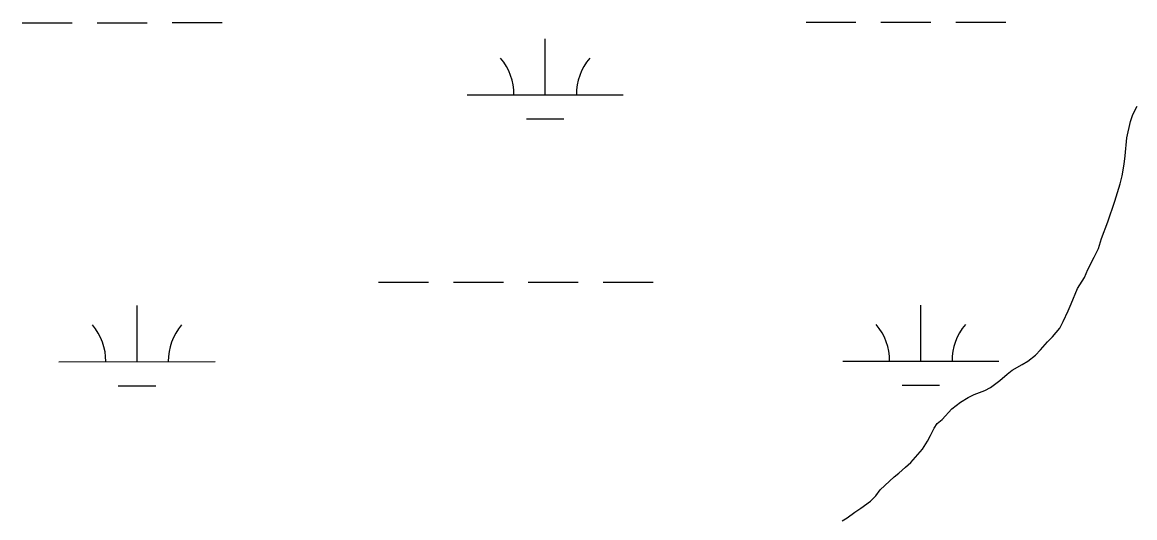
# Model space of a CAD drawing. Extents: x 3279314 to 3317160, y 734079 to 759431.
# Drawn here: x 3313718 to 3314430, y 741573 to 741891 of the extents above; entities that cross this region are included whole.
import ezdxf

# ---------------------------------------------------------------- set-up
doc = ezdxf.new("R2010")
doc.units = 0
for name, color, linetype in [('V-SITE-VEGE', 7, 'Continuous'), ('V-TOPO-SHOR', 7, 'Continuous'), ('V-WETL-SWMP', 7, 'Continuous')]:
    doc.layers.add(name, color=color, linetype=linetype)

msp = doc.modelspace()

# ---------------------------------------------------------------- linework, layer by layer
at = {"layer": 'V-SITE-VEGE'}
for p, q in [((3314430.33, 741834.18), (3314431.85, 741836.95)), ((3314427.52, 741827.19), (3314428.81, 741831.09)), ((3314428.81, 741831.09), (3314429.42, 741832.02)), ((3314429.42, 741832.02), (3314430.33, 741834.18)), ((3314425.26, 741816.81), (3314427.52, 741827.19)), ((3314424.3, 741805.13), (3314425.26, 741816.81)), ((3314422.37, 741792.47), (3314423.66, 741799.93)), ((3314423.66, 741799.93), (3314424.3, 741805.13)), ((3314417.53, 741776.24), (3314421.08, 741787.27)), ((3314421.08, 741787.27), (3314422.37, 741792.47)), ((3314413, 741762.93), (3314417.53, 741776.24)), ((3314409.12, 741752.22), (3314413, 741762.93)), ((3314407.18, 741745.73), (3314409.12, 741752.22)), ((3314404.27, 741740.21), (3314407.18, 741745.73)), ((3314400.38, 741732.42), (3314404.27, 741740.21)), ((3314398.12, 741727.22), (3314400.38, 741732.42)), ((3314393.59, 741720.08), (3314398.12, 741727.22)), ((3314389.71, 741710.34), (3314393.59, 741720.08)), ((3314387.76, 741705.8), (3314389.71, 741710.34)), ((3314384.53, 741698.98), (3314387.76, 741705.8)), ((3314377.73, 741689.23), (3314382.26, 741694.75)), ((3314382.26, 741694.75), (3314384.53, 741698.98)), ((3314369.95, 741680.79), (3314374.49, 741685.98)), ((3314374.49, 741685.98), (3314377.73, 741689.23)), ((3314366.71, 741677.54), (3314369.95, 741680.79)), ((3314358.28, 741671.36), (3314361.85, 741673.64)), ((3314361.85, 741673.64), (3314366.71, 741677.54)), ((3314344.02, 741661.29), (3314348.56, 741665.19)), ((3314348.56, 741665.19), (3314351.8, 741667.79)), ((3314351.8, 741667.79), (3314358.28, 741671.36)), ((3314337.86, 741656.74), (3314344.02, 741661.29)), ((3314323.59, 741650.23), (3314327.48, 741652.18)), ((3314327.48, 741652.18), (3314334.29, 741654.78)), ((3314334.29, 741654.78), (3314337.86, 741656.74)), ((3314313.22, 741643.08), (3314318.73, 741647.3)), ((3314318.73, 741647.3), (3314323.59, 741650.23)), ((3314303.82, 741633.66), (3314307.06, 741636.26)), ((3314307.06, 741636.26), (3314313.22, 741643.08)), ((3314299.61, 741625.86), (3314301.88, 741630.73)), ((3314301.88, 741630.73), (3314303.82, 741633.66)), ((3314294.43, 741617.1), (3314297.67, 741622.29)), ((3314297.67, 741622.29), (3314299.61, 741625.86)), ((3314286.98, 741608.65), (3314294.43, 741617.1)), ((3314283.42, 741605.73), (3314286.98, 741608.65)), ((3314276.29, 741599.55), (3314279.2, 741601.83)), ((3314279.2, 741601.83), (3314283.42, 741605.73)), ((3314267.21, 741591.11), (3314276.29, 741599.55)), ((3314261.06, 741583.96), (3314264.62, 741587.21)), ((3314264.62, 741587.21), (3314267.21, 741591.11)), ((3314251.01, 741576.81), (3314254.9, 741579.41)), ((3314254.9, 741579.41), (3314261.06, 741583.96)), ((3314242.9, 741571.28), (3314246.14, 741573.23)), ((3314246.14, 741573.23), (3314251.01, 741576.81))]:
    msp.add_line(p, q, dxfattribs=at)
at = {"layer": 'V-TOPO-SHOR'}
for p, q in [((3314430.33, 741834.18), (3314431.85, 741836.95)), ((3314427.52, 741827.19), (3314428.81, 741831.09)), ((3314428.81, 741831.09), (3314429.42, 741832.02)), ((3314429.42, 741832.02), (3314430.33, 741834.18)), ((3314425.26, 741816.81), (3314427.52, 741827.19)), ((3314424.3, 741805.13), (3314425.26, 741816.81)), ((3314422.37, 741792.47), (3314423.66, 741799.93)), ((3314423.66, 741799.93), (3314424.3, 741805.13)), ((3314417.53, 741776.24), (3314421.08, 741787.27)), ((3314421.08, 741787.27), (3314422.37, 741792.47)), ((3314413, 741762.93), (3314417.53, 741776.24)), ((3314409.12, 741752.22), (3314413, 741762.93)), ((3314407.18, 741745.73), (3314409.12, 741752.22)), ((3314404.27, 741740.21), (3314407.18, 741745.73)), ((3314400.38, 741732.42), (3314404.27, 741740.21)), ((3314398.12, 741727.22), (3314400.38, 741732.42)), ((3314393.59, 741720.08), (3314398.12, 741727.22)), ((3314389.71, 741710.34), (3314393.59, 741720.08)), ((3314387.76, 741705.8), (3314389.71, 741710.34)), ((3314384.53, 741698.98), (3314387.76, 741705.8)), ((3314377.73, 741689.23), (3314382.26, 741694.75)), ((3314382.26, 741694.75), (3314384.53, 741698.98)), ((3314369.95, 741680.79), (3314374.49, 741685.98)), ((3314374.49, 741685.98), (3314377.73, 741689.23)), ((3314366.71, 741677.54), (3314369.95, 741680.79)), ((3314358.28, 741671.36), (3314361.85, 741673.64)), ((3314361.85, 741673.64), (3314366.71, 741677.54)), ((3314344.02, 741661.29), (3314348.56, 741665.19)), ((3314348.56, 741665.19), (3314351.8, 741667.79)), ((3314351.8, 741667.79), (3314358.28, 741671.36)), ((3314337.86, 741656.74), (3314344.02, 741661.29)), ((3314323.59, 741650.23), (3314327.48, 741652.18)), ((3314327.48, 741652.18), (3314334.29, 741654.78)), ((3314334.29, 741654.78), (3314337.86, 741656.74)), ((3314313.22, 741643.08), (3314318.73, 741647.3)), ((3314318.73, 741647.3), (3314323.59, 741650.23)), ((3314303.82, 741633.66), (3314307.06, 741636.26)), ((3314307.06, 741636.26), (3314313.22, 741643.08)), ((3314299.61, 741625.86), (3314301.88, 741630.73)), ((3314301.88, 741630.73), (3314303.82, 741633.66)), ((3314294.43, 741617.1), (3314297.67, 741622.29)), ((3314297.67, 741622.29), (3314299.61, 741625.86)), ((3314286.98, 741608.65), (3314294.43, 741617.1)), ((3314283.42, 741605.73), (3314286.98, 741608.65)), ((3314276.29, 741599.55), (3314279.2, 741601.83)), ((3314279.2, 741601.83), (3314283.42, 741605.73)), ((3314267.21, 741591.11), (3314276.29, 741599.55)), ((3314261.06, 741583.96), (3314264.62, 741587.21)), ((3314264.62, 741587.21), (3314267.21, 741591.11)), ((3314251.01, 741576.81), (3314254.9, 741579.41)), ((3314254.9, 741579.41), (3314261.06, 741583.96)), ((3314242.9, 741571.28), (3314246.14, 741573.23)), ((3314246.14, 741573.23), (3314251.01, 741576.81))]:
    msp.add_line(p, q, dxfattribs=at)
at = {"layer": 'V-WETL-SWMP'}
for p, q in [((3313717.9, 741890.51), (3313749.9, 741890.53)), ((3313765.9, 741890.54), (3313797.9, 741890.55)), ((3313813.9, 741890.56), (3313845.9, 741890.58)), ((3314219.81, 741890.77), (3314251.81, 741890.79)), ((3314267.81, 741890.79), (3314299.81, 741890.81)), ((3314315.81, 741890.82), (3314347.81, 741890.83)), ((3314052.77, 741844.25), (3314052.75, 741880.25)), ((3314002.77, 741844.23), (3314102.77, 741844.28)), ((3314430.33, 741834.17), (3314431.85, 741836.95)), ((3314430.33, 741834.17), (3314431.85, 741836.95)), ((3314040.78, 741828.82), (3314064.78, 741828.83)), ((3314427.52, 741827.19), (3314428.81, 741831.09)), ((3314427.52, 741827.19), (3314428.81, 741831.09)), ((3314428.81, 741831.09), (3314429.42, 741832.01)), ((3314428.81, 741831.09), (3314429.42, 741832.01)), ((3314429.42, 741832.01), (3314430.33, 741834.17)), ((3314429.42, 741832.01), (3314430.33, 741834.17)), ((3314425.26, 741816.81), (3314427.52, 741827.19)), ((3314425.26, 741816.81), (3314427.52, 741827.19)), ((3314424.3, 741805.12), (3314425.26, 741816.81)), ((3314424.3, 741805.12), (3314425.26, 741816.81)), ((3314422.37, 741792.47), (3314423.66, 741799.93)), ((3314422.37, 741792.47), (3314423.66, 741799.93)), ((3314423.66, 741799.93), (3314424.3, 741805.12)), ((3314423.66, 741799.93), (3314424.3, 741805.12)), ((3314417.53, 741776.24), (3314421.08, 741787.27)), ((3314417.53, 741776.24), (3314421.08, 741787.27)), ((3314421.08, 741787.27), (3314422.37, 741792.47)), ((3314421.08, 741787.27), (3314422.37, 741792.47)), ((3314413, 741762.93), (3314417.53, 741776.24)), ((3314413, 741762.93), (3314417.53, 741776.24)), ((3314409.12, 741752.22), (3314413, 741762.93)), ((3314409.12, 741752.22), (3314413, 741762.93)), ((3314407.18, 741745.73), (3314409.12, 741752.22)), ((3314407.18, 741745.73), (3314409.12, 741752.22)), ((3314404.27, 741740.21), (3314407.18, 741745.73)), ((3314404.27, 741740.21), (3314407.18, 741745.73)), ((3314400.39, 741732.41), (3314404.27, 741740.21)), ((3314400.39, 741732.41), (3314404.27, 741740.21)), ((3314398.12, 741727.22), (3314400.39, 741732.41)), ((3314398.12, 741727.22), (3314400.39, 741732.41)), ((3313945.99, 741724.13), (3313977.99, 741724.14)), ((3313993.99, 741724.15), (3314025.99, 741724.17)), ((3314041.99, 741724.18), (3314073.99, 741724.19)), ((3314089.99, 741724.2), (3314121.99, 741724.22)), ((3314393.59, 741720.08), (3314398.12, 741727.22)), ((3314393.59, 741720.08), (3314398.12, 741727.22)), ((3314389.71, 741710.34), (3314393.59, 741720.08)), ((3314389.71, 741710.34), (3314393.59, 741720.08)), ((3313791.42, 741673.31), (3313791.4, 741709.31)), ((3314293.33, 741673.56), (3314293.31, 741709.56)), ((3314387.77, 741705.79), (3314389.71, 741710.34)), ((3314387.77, 741705.79), (3314389.71, 741710.34)), ((3314384.53, 741698.97), (3314387.77, 741705.79)), ((3314384.53, 741698.97), (3314387.77, 741705.79)), ((3314377.73, 741689.23), (3314382.26, 741694.75)), ((3314377.73, 741689.23), (3314382.26, 741694.75)), ((3314382.26, 741694.75), (3314384.53, 741698.97)), ((3314382.26, 741694.75), (3314384.53, 741698.97)), ((3314369.95, 741680.79), (3314374.49, 741685.98)), ((3314369.95, 741680.79), (3314374.49, 741685.98)), ((3314374.49, 741685.98), (3314377.73, 741689.23)), ((3314374.49, 741685.98), (3314377.73, 741689.23)), ((3314366.71, 741677.54), (3314369.95, 741680.79)), ((3314366.71, 741677.54), (3314369.95, 741680.79)), ((3313741.42, 741673.28), (3313841.42, 741673.33)), ((3314243.33, 741673.54), (3314343.33, 741673.59)), ((3314358.28, 741671.36), (3314361.85, 741673.64)), ((3314358.28, 741671.36), (3314361.85, 741673.64)), ((3314361.85, 741673.64), (3314366.71, 741677.54)), ((3314361.85, 741673.64), (3314366.71, 741677.54)), ((3314344.02, 741661.29), (3314348.56, 741665.18)), ((3314344.02, 741661.29), (3314348.56, 741665.18)), ((3314348.56, 741665.18), (3314351.8, 741667.78)), ((3314348.56, 741665.18), (3314351.8, 741667.78)), ((3314351.8, 741667.78), (3314358.28, 741671.36)), ((3314351.8, 741667.78), (3314358.28, 741671.36)), ((3313779.43, 741657.87), (3313803.43, 741657.88)), ((3314281.34, 741658.13), (3314305.34, 741658.14)), ((3314337.86, 741656.74), (3314344.02, 741661.29)), ((3314337.86, 741656.74), (3314344.02, 741661.29)), ((3314323.59, 741650.23), (3314327.48, 741652.18)), ((3314323.59, 741650.23), (3314327.48, 741652.18)), ((3314327.48, 741652.18), (3314334.29, 741654.78)), ((3314327.48, 741652.18), (3314334.29, 741654.78)), ((3314334.29, 741654.78), (3314337.86, 741656.74)), ((3314334.29, 741654.78), (3314337.86, 741656.74)), ((3314313.22, 741643.08), (3314318.73, 741647.3)), ((3314313.22, 741643.08), (3314318.73, 741647.3)), ((3314318.73, 741647.3), (3314323.59, 741650.23)), ((3314318.73, 741647.3), (3314323.59, 741650.23)), ((3314303.82, 741633.65), (3314307.06, 741636.25)), ((3314303.82, 741633.65), (3314307.06, 741636.25)), ((3314307.06, 741636.25), (3314313.22, 741643.08)), ((3314307.06, 741636.25), (3314313.22, 741643.08)), ((3314299.61, 741625.86), (3314301.88, 741630.73)), ((3314299.61, 741625.86), (3314301.88, 741630.73)), ((3314301.88, 741630.73), (3314303.82, 741633.65)), ((3314301.88, 741630.73), (3314303.82, 741633.65)), ((3314294.43, 741617.1), (3314297.67, 741622.29)), ((3314294.43, 741617.1), (3314297.67, 741622.29)), ((3314297.67, 741622.29), (3314299.61, 741625.86)), ((3314297.67, 741622.29), (3314299.61, 741625.86)), ((3314286.98, 741608.65), (3314294.43, 741617.1)), ((3314286.98, 741608.65), (3314294.43, 741617.1)), ((3314283.42, 741605.73), (3314286.98, 741608.65)), ((3314283.42, 741605.73), (3314286.98, 741608.65)), ((3314276.29, 741599.55), (3314279.2, 741601.83)), ((3314276.29, 741599.55), (3314279.2, 741601.83)), ((3314279.2, 741601.83), (3314283.42, 741605.73)), ((3314279.2, 741601.83), (3314283.42, 741605.73)), ((3314267.21, 741591.1), (3314276.29, 741599.55)), ((3314267.21, 741591.1), (3314276.29, 741599.55)), ((3314261.06, 741583.96), (3314264.62, 741587.21)), ((3314261.06, 741583.96), (3314264.62, 741587.21)), ((3314264.62, 741587.21), (3314267.21, 741591.1)), ((3314264.62, 741587.21), (3314267.21, 741591.1)), ((3314251.01, 741576.81), (3314254.9, 741579.41)), ((3314251.01, 741576.81), (3314254.9, 741579.41)), ((3314254.9, 741579.41), (3314261.06, 741583.96)), ((3314254.9, 741579.41), (3314261.06, 741583.96)), ((3314246.15, 741573.23), (3314251.01, 741576.81)), ((3314246.15, 741573.23), (3314251.01, 741576.81))]:
    msp.add_line(p, q, dxfattribs=at)
for centre, start, end in [((3313997.53, 741844.7), 359.25735, 40.801), ((3314108.01, 741844.76), 139.25734, 180.801), ((3313736.18, 741673.75), 359.25735, 40.801), ((3313846.67, 741673.81), 139.25734, 180.801), ((3314238.09, 741674.01), 359.25735, 40.801), ((3314348.57, 741674.07), 139.25734, 180.801)]:
    msp.add_arc(centre, 35.25, start, end, dxfattribs=at)

doc.saveas('drawing.dxf')
